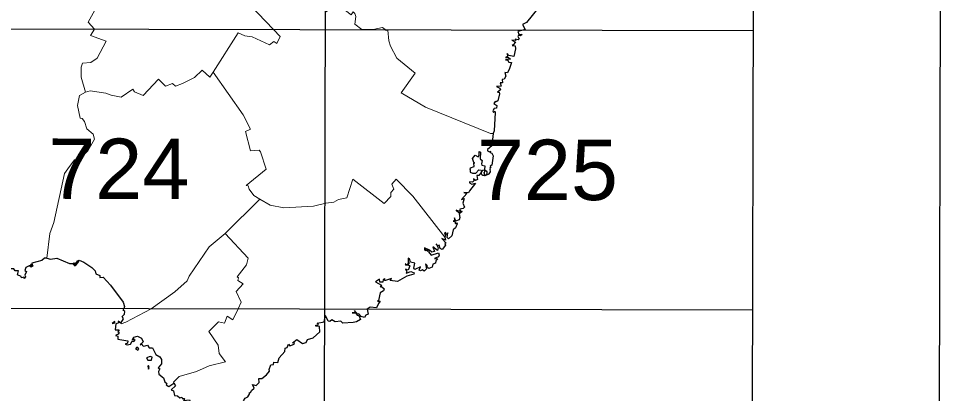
# Model space of a CAD drawing. Extents: x 480269 to 484877, y 4383588 to 4386804.
# Drawn here: x 484575.9 to 484876.9, y 4385540.5 to 4385661.6 of the extents above; entities that cross this region are included whole.
import ezdxf
from ezdxf.enums import TextEntityAlignment as Align

# ---------------------------------------------------------------- set-up
doc = ezdxf.new("R2010")
doc.units = 0
doc.header["$LTSCALE"] = 3.8
doc.header["$PDMODE"] = 32
doc.header["$PDSIZE"] = 1.9
doc.linetypes.add('DOTTED', pattern=[1.5, 0.3, -1.2])
for name, color, linetype, lineweight in [('1', 7, 'Continuous', 13), ('2', 7, 'DOTTED', 13), ('3', 7, 'Continuous', 25)]:
    doc.layers.add(name, color=color, linetype=linetype, lineweight=lineweight)

msp = doc.modelspace()

# ---------------------------------------------------------------- linework, layer by layer
at = {"layer": '1', "lineweight": 25}
for p, q in [((484674.57, 4385387.13), (484675.87, 4385929.08)), ((484813.34, 4385477.11), (484814.43, 4385928.74)), ((484259.54, 4385659.09), (484813.78, 4385657.75)), ((484259.32, 4385568.77), (484813.56, 4385567.43))]:
    msp.add_line(p, q, dxfattribs=at)
msp.add_lwpolyline([(480276.9, 4386803.66), (484876.89, 4386792.6), (484869.19, 4383587.6), (480269.2, 4383598.66)], close=True, dxfattribs=at)
at = {"layer": '3', "lineweight": 13}
for p, q in [((484687.01, 4385658.05), (484690.65, 4385658.05)), ((484654.02, 4385603.22), (484642.81, 4385592.18))]:
    msp.add_line(p, q, dxfattribs=at)
for points in [[(484657.25, 4385676.54), (484654.99, 4385675.69), (484655.47, 4385675.25), (484650.85, 4385665.99), (484658.39, 4385658.08)], [(484602.68, 4385668.08), (484598.47, 4385660.5), (484600.49, 4385658.19)], [(484675.36, 4385664.14), (484675.66, 4385663.77), (484676.41, 4385665.48), (484675.48, 4385666.79), (484677.53, 4385668.24), (484678.75, 4385666.8), (484680.41, 4385667.6), (484682.46, 4385665.57), (484681.54, 4385664.74), (484681.76, 4385664.23), (484683.55, 4385662.83), (484684.18, 4385663.86), (484684.78, 4385663.3), (484685.04, 4385662.33), (484684.7, 4385659.84), (484687.01, 4385658.05)], [(484690.65, 4385658.05), (484693.71, 4385658.72), (484694.62, 4385658.05)], [(484597.51, 4385637.8), (484596.16, 4385642.71), (484596.11, 4385645.89), (484596.59, 4385647.17), (484599.3, 4385647.4), (484601.39, 4385648.81), (484604.28, 4385654.3), (484599.13, 4385656.11), (484600.49, 4385658.19)], [(484638.94, 4385644.27), (484646.98, 4385656.99), (484649.18, 4385656.1), (484651.56, 4385655.71), (484657.08, 4385653.11), (484658.53, 4385654.25), (484659.53, 4385653.54), (484660.57, 4385655.87), (484658.39, 4385658.08)], [(484694.62, 4385658.05), (484694.94, 4385657.75), (484695.48, 4385657.92), (484695.71, 4385654.47), (484696.29, 4385652.67), (484698.39, 4385648.86), (484704.31, 4385644.02), (484699.79, 4385637.63), (484707.59, 4385633.02), (484728.61, 4385624.48), (484729.57, 4385624.49)], [(484605.86, 4385636.82), (484609.08, 4385636.22), (484612.89, 4385638.79), (484613.4, 4385637.93), (484616.21, 4385636.75), (484621.21, 4385642.04), (484623.49, 4385639.74), (484625.77, 4385640.59), (484626.71, 4385639.82), (484628.96, 4385640.59), (484632.83, 4385642.62), (484635.34, 4385644.9), (484637.78, 4385642.74), (484638.94, 4385644.27)], [(484638.94, 4385644.27), (484648.64, 4385630.56), (484651.02, 4385625.83), (484649.35, 4385625.12), (484651.01, 4385618.92), (484653.79, 4385619.08), (484654.23, 4385618.58), (484656.03, 4385612.91)], [(484597.51, 4385637.8), (484595.67, 4385636.81), (484594.93, 4385633.57), (484595.84, 4385629.42), (484596.43, 4385629.32), (484597.29, 4385628.37), (484598, 4385625.98), (484600.03, 4385624.31), (484600.47, 4385622.63), (484598.37, 4385618.82), (484596.26, 4385616.77), (484593.97, 4385615.96), (484591.81, 4385613.06)], [(484597.51, 4385637.8), (484599.09, 4385638.26), (484604.11, 4385637.51), (484605.86, 4385636.82)], [(484585.07, 4385584.14), (484585.97, 4385592.17), (484587.34, 4385595.67), (484590.79, 4385611.58), (484591.81, 4385613.06)], [(484654.02, 4385603.22), (484652.1, 4385604.44), (484650.51, 4385606.45), (484650.2, 4385607.55), (484649.59, 4385607.67), (484656.03, 4385612.91)], [(484675.31, 4385601.98), (484677.95, 4385602.27), (484679.41, 4385603.12), (484682.18, 4385603.63), (484684.09, 4385609.67), (484694.23, 4385601.85), (484696.36, 4385604.13), (484696.39, 4385605.42), (484697.4, 4385606.52), (484696.7, 4385608.13), (484698.16, 4385609.7), (484703.52, 4385604.17), (484713.9, 4385590.96)], [(484654.02, 4385603.22), (484657.33, 4385601.29), (484661.79, 4385600.49), (484671.38, 4385600.97), (484675.31, 4385601.98)], [(484642.81, 4385592.18), (484637.57, 4385587.82), (484631.14, 4385578.32), (484630.48, 4385576.81), (484626.46, 4385573.32), (484618.83, 4385567.81)], [(484642.81, 4385592.18), (484650.27, 4385584.18), (484649.67, 4385582.02), (484646.69, 4385578.11), (484647.1, 4385577.85), (484646.84, 4385576.91), (484648.56, 4385575.83), (484646.34, 4385573.36), (484647.93, 4385569.95), (484646.93, 4385567.77)], [(484618.83, 4385567.81), (484610.61, 4385563.46), (484609.1, 4385562.93), (484608.99, 4385563.2)], [(484646.93, 4385567.77), (484645.23, 4385564.26), (484643.39, 4385565.47), (484642.51, 4385563.2), (484640.58, 4385563.57), (484637.53, 4385560.5), (484640.49, 4385555.99), (484640.88, 4385553.33), (484642.83, 4385550.61), (484637.64, 4385549.41), (484633.53, 4385547.51), (484627.84, 4385545.88), (484626.08, 4385544.13), (484626.15, 4385543.75)]]:
    msp.add_lwpolyline(points, dxfattribs=at)
at = {"layer": '3'}
for points in [[(484744.8, 4385666.73), (484743.67, 4385666.77), (484743.6, 4385666.33), (484744.25, 4385666.1), (484744.38, 4385665.39), (484740.36, 4385660.32), (484739.06, 4385659.7), (484739.88, 4385658.05)], [(484739.88, 4385658.05), (484737.56, 4385657.49), (484737.84, 4385656.64), (484738.94, 4385656.48), (484738.33, 4385656.01), (484737.7, 4385656.3), (484737.5, 4385655.82), (484737.89, 4385655.08), (484737.6, 4385654.74), (484736.65, 4385654.94), (484736.87, 4385654.52), (484735.53, 4385654.64), (484736.74, 4385653.96), (484736.04, 4385653.1)], [(484736.04, 4385653.1), (484735.67, 4385652.96), (484736.6, 4385652.84), (484736.79, 4385651.81), (484736.22, 4385649.34), (484734.56, 4385649.73), (484734.05, 4385650.39), (484734.19, 4385649.38), (484733.47, 4385649.05), (484734.51, 4385649.06), (484735.14, 4385648.54), (484733.53, 4385648.24), (484734.16, 4385648.32), (484734.62, 4385647.53), (484735.43, 4385647.46), (484734.79, 4385645.49)], [(484734.79, 4385645.49), (484734.2, 4385644.08), (484733.25, 4385644.23), (484733.6, 4385642.99), (484733.09, 4385642), (484732.41, 4385641.96), (484732.54, 4385640.9), (484731.75, 4385640.81), (484732.15, 4385639.83), (484730.62, 4385639.63), (484731.72, 4385639.12), (484731.89, 4385638.62), (484730.98, 4385637.81), (484731.5, 4385637.87), (484731.55, 4385637.32), (484731.03, 4385635.04), (484730.5, 4385634.75)], [(484730.5, 4385634.75), (484730.13, 4385634.85), (484729.73, 4385634.15), (484730.72, 4385633.5), (484730.62, 4385632.69), (484729.85, 4385632.54), (484729.46, 4385631.75), (484729.68, 4385631.31), (484730.12, 4385631.67), (484730.18, 4385631.28), (484729.89, 4385625.3), (484729.57, 4385624.49)], [(484729.57, 4385624.49), (484729.14, 4385620.52), (484727.74, 4385619.3), (484727.67, 4385618.82), (484728.31, 4385618.52), (484728.65, 4385618.8), (484728.58, 4385618.34), (484729.11, 4385618.11), (484729.54, 4385617.2), (484729.08, 4385614.25), (484728.55, 4385613.86), (484728.74, 4385613.45)], [(484722.13, 4385612.88), (484722.18, 4385613.33), (484723.33, 4385613.82), (484723.24, 4385614.89), (484723.62, 4385614.99), (484723.27, 4385615.08), (484722.84, 4385616.39), (484723.74, 4385617.45), (484724.7, 4385616.92), (484725.03, 4385617.35), (484725.02, 4385618.61), (484725.41, 4385618.43), (484725.31, 4385616.33), (484725.92, 4385615.78), (484725.72, 4385614.66), (484725.89, 4385614.2), (484726.8, 4385614.05), (484726.77, 4385612.88)], [(484728.74, 4385613.45), (484728.44, 4385613.36), (484728.52, 4385612.89)], [(484722.13, 4385612.88), (484722.11, 4385612), (484722.87, 4385611.69), (484723.9, 4385611.68), (484724.91, 4385612.73), (484725.64, 4385612.58), (484725.89, 4385612.14), (484724.94, 4385610.86), (484724.24, 4385610.9), (484724.42, 4385609.56), (484723.77, 4385609.29), (484723.2, 4385609.87), (484723.22, 4385609.13), (484722.84, 4385608.77), (484721.89, 4385608.86), (484721.86, 4385608.49), (484722.59, 4385608.13), (484723.85, 4385608.4), (484721.85, 4385605.98)], [(484726.77, 4385612.88), (484726.66, 4385611.17), (484726.99, 4385610.89), (484728.23, 4385611.39), (484728.64, 4385612.11), (484728.52, 4385612.89)], [(484721.85, 4385605.98), (484721.54, 4385605.34), (484720, 4385605.4), (484720.99, 4385605.05), (484719.31, 4385603.11), (484720.1, 4385603.49), (484719.67, 4385601.98), (484720.21, 4385600.64), (484719.86, 4385600.21), (484718.78, 4385600.01), (484718.84, 4385599.6), (484718.34, 4385599.4), (484717.59, 4385599.74), (484718.36, 4385598.88), (484719.28, 4385599.43), (484719.42, 4385599.16), (484718.48, 4385598.46), (484718.74, 4385597.28), (484718.49, 4385596.57), (484717.38, 4385596.08), (484717.32, 4385596.34)], [(484717.32, 4385596.34), (484717.01, 4385597.18), (484717.01, 4385596.33), (484716.61, 4385596.16), (484717.07, 4385596.01), (484717.32, 4385595.27), (484717.62, 4385595.63), (484717.84, 4385595.32), (484717.35, 4385593.98), (484716.63, 4385593.32), (484716.17, 4385591.44), (484715.07, 4385590.37), (484714.66, 4385590.88), (484714.87, 4385592.31), (484714.48, 4385591.73), (484714.07, 4385592.5), (484713.79, 4385592.38), (484714.14, 4385591.37), (484713.9, 4385590.96)], [(484713.9, 4385590.96), (484714.11, 4385590.03), (484712.95, 4385590.53), (484714.33, 4385588.99), (484713.88, 4385588.88), (484714.06, 4385588.34), (484712.97, 4385586.95), (484712.32, 4385587.27), (484712.05, 4385588.41), (484711.66, 4385588.19), (484711.07, 4385588.85), (484711.73, 4385587.48), (484711.49, 4385586.7), (484709.98, 4385587.81), (484710.58, 4385586.36), (484709.65, 4385586.09), (484708.96, 4385586.8)], [(484708.96, 4385586.8), (484707.31, 4385587.49), (484707.32, 4385586.72), (484707.59, 4385587.05), (484707.48, 4385586.57), (484707.95, 4385586.97), (484707.77, 4385586.63), (484708.09, 4385586.9), (484708.09, 4385586.49), (484708.3, 4385586.8), (484708.13, 4385586.48), (484708.82, 4385586.49), (484708.64, 4385586.21), (484709.5, 4385585.14), (484711.79, 4385585.89), (484712.06, 4385585.1), (484711.88, 4385584.56), (484710.55, 4385584.04), (484711.59, 4385583.91), (484710.94, 4385583.36), (484710.86, 4385582.56), (484710.01, 4385582.22), (484709.73, 4385581.25), (484708.65, 4385580.86), (484708.12, 4385581.41)], [(484576.85, 4385577.85), (484576.78, 4385578.21), (484575.57, 4385578.75), (484575.89, 4385580.08), (484574.8, 4385580.04), (484574.33, 4385580.75), (484572.69, 4385580.68), (484571.67, 4385581.42), (484571.38, 4385582.5), (484570.75, 4385582.36), (484570.1, 4385582.98), (484569.22, 4385582.61), (484568.03, 4385583.61)], [(484585.07, 4385584.14), (484584.34, 4385584.19), (484583.41, 4385583.39), (484580.16, 4385582.56), (484580.35, 4385582.03), (484579.84, 4385582.16), (484580.17, 4385581.85), (484579.79, 4385582), (484580.03, 4385581.7), (484579.58, 4385581.64), (484579.94, 4385581.39), (484580.57, 4385581.85), (484579.96, 4385581.24), (484579.34, 4385581.65), (484578.25, 4385581.18), (484577.92, 4385580.18), (484578.41, 4385579.86), (484577.89, 4385578.71), (484578.19, 4385578.16), (484577.74, 4385577.64), (484577.59, 4385577.98), (484576.85, 4385577.85)], [(484585.07, 4385584.14), (484586.21, 4385583.81), (484588.29, 4385584.19), (484592.43, 4385582.49), (484593.4, 4385582.42), (484594.06, 4385581.72), (484594.49, 4385581.92), (484593.62, 4385582.5), (484594.1, 4385582.25), (484593.93, 4385582.54), (484594.24, 4385582.36), (484594.07, 4385582.65), (484594.51, 4385582.59), (484595.06, 4385583.44), (484595.26, 4385583.13)], [(484595.26, 4385583.13), (484594.4, 4385582.06), (484595.47, 4385583.52), (484597.02, 4385582.88), (484599.58, 4385581.13), (484600.65, 4385580.03), (484600.87, 4385579.07), (484602.25, 4385578.54), (484602.25, 4385577.88), (484603.24, 4385578.03), (484605.69, 4385575.39)], [(484708.12, 4385581.41), (484708.19, 4385581.85), (484707.59, 4385582.32), (484707.98, 4385580.73), (484707.18, 4385580.01), (484706.66, 4385580.4), (484706.01, 4385580.05), (484705.58, 4385580.34), (484705.98, 4385581.33), (484704.15, 4385580.5), (484703.85, 4385580.96), (484704.2, 4385582.6), (484702.74, 4385582.91), (484702.45, 4385584), (484702.06, 4385584.19), (484702, 4385582.59), (484702.48, 4385582.64), (484701.57, 4385581.94), (484700.99, 4385582.31), (484701.27, 4385581.93)], [(484701.27, 4385581.93), (484702.11, 4385582.02), (484702.54, 4385581.65), (484701.98, 4385580.25), (484701.13, 4385580.56), (484701.58, 4385579.78), (484701.37, 4385579.29), (484702.86, 4385579.86), (484703.96, 4385579.42), (484703.81, 4385578.95), (484701.59, 4385578.39), (484698.58, 4385576.65), (484696.2, 4385576.99), (484696.62, 4385577.64), (484694.64, 4385576.94), (484694.32, 4385576.94), (484694.47, 4385577.6), (484694.28, 4385577.38)], [(484694.28, 4385577.38), (484693.87, 4385577.3), (484693.81, 4385576.36), (484692.82, 4385576.39), (484692.77, 4385577.34), (484691.4, 4385576.55), (484693.33, 4385575.42), (484692.96, 4385574.95), (484693.41, 4385575.02), (484694.26, 4385574.29), (484694.05, 4385573.62), (484692.95, 4385572.95), (484692.46, 4385570.5), (484692.08, 4385570.23), (484692.98, 4385570.23), (484692.46, 4385569.48)], [(484605.69, 4385575.39), (484609.75, 4385569.94), (484610.21, 4385568.57), (484609.93, 4385567.83)], [(484692.46, 4385569.48), (484691.73, 4385568.15), (484689.69, 4385568.34), (484688.71, 4385567.71)], [(484608.99, 4385563.2), (484609.81, 4385564.55), (484609.45, 4385565.26), (484610.21, 4385566.03), (484610.32, 4385566.98), (484609.77, 4385567.35), (484609.93, 4385567.83)], [(484673.27, 4385562.11), (484672.15, 4385562.16), (484672.07, 4385562.48), (484672.87, 4385562.62), (484672.92, 4385563.04), (484672.54, 4385563.19), (484674.81, 4385563.56), (484675.28, 4385565.62)], [(484684.19, 4385563.42), (484680.88, 4385563.18), (484680.18, 4385563.76), (484678.4, 4385563.57), (484677.3, 4385564.25), (484676.7, 4385563.7), (484676.1, 4385563.82), (484675.28, 4385565.62)], [(484688.71, 4385567.71), (484689.09, 4385566.11), (484688.32, 4385565.79), (484687.9, 4385565.02), (484686.78, 4385565.26), (484686.09, 4385566.12), (484685.59, 4385566.04), (484684.64, 4385567.24), (484684.97, 4385566.49), (484683.89, 4385566.46), (484685.03, 4385566.38), (484685.48, 4385565.71), (484686.05, 4385565.6), (484686.53, 4385564.35), (484685.3, 4385563.55), (484684.19, 4385563.42)], [(484608.99, 4385563.2), (484608.16, 4385563.82), (484608.31, 4385563.28), (484607.37, 4385562.91), (484607.15, 4385561), (484608.41, 4385560.98), (484608.08, 4385560.42), (484608.45, 4385560.15), (484608.19, 4385559.57), (484607.31, 4385559.13), (484608.04, 4385558.94), (484608.06, 4385558), (484611.26, 4385557.4), (484611.19, 4385556.7), (484610.45, 4385556.35), (484611.01, 4385556.16)], [(484662.83, 4385555.29), (484663.3, 4385556.32), (484663.67, 4385555.79), (484665.16, 4385556.41), (484665.19, 4385556.76), (484664.57, 4385556.8), (484665.94, 4385557.86), (484667.77, 4385556.63), (484669.02, 4385556.91), (484669.46, 4385557.88), (484671.21, 4385558.36), (484673.37, 4385560.38), (484673.27, 4385562.11)], [(484611.01, 4385556.16), (484612.09, 4385556.33), (484612.66, 4385557.31), (484613.16, 4385557.22), (484613.66, 4385557.79), (484613.25, 4385557.69), (484613.29, 4385558.1), (484612.67, 4385557.66), (484613.23, 4385558.65), (484614.41, 4385558.97), (484615.7, 4385558.33), (484616.18, 4385557.08), (484615.69, 4385556.53), (484615.97, 4385555.98), (484616.42, 4385555.69), (484617.66, 4385556.05), (484618.22, 4385555.18), (484619.2, 4385555.2)], [(484619.2, 4385555.2), (484620.35, 4385553.05), (484621.58, 4385552.25), (484622.18, 4385551.36), (484622.2, 4385550.04), (484621.07, 4385548.68), (484621.58, 4385548.34), (484621.15, 4385547.58), (484621.35, 4385546.65), (484622.85, 4385545.47), (484623.23, 4385544.18), (484623.86, 4385543.67), (484623.69, 4385543.24), (484624.54, 4385542.7), (484626.15, 4385543.75)], [(484656.15, 4385546.41), (484657.13, 4385547.63), (484656.97, 4385548.15), (484657.59, 4385549.64), (484658.38, 4385549.78), (484658.5, 4385550.57), (484659.82, 4385550.44), (484660.28, 4385552), (484662.04, 4385554), (484662.22, 4385555.04), (484662.83, 4385555.29)], [(484648.76, 4385538.06), (484649.21, 4385538.95), (484650.16, 4385539.38), (484650.79, 4385540.46), (484650.51, 4385540.58), (484651.1, 4385540.8), (484651.25, 4385541.4), (484652.17, 4385542.18), (484651.58, 4385543.31), (484652.8, 4385543.02), (484653.76, 4385543.92), (484653.69, 4385545.22), (484654.65, 4385545.28), (484656.15, 4385546.41)], [(484626.15, 4385543.75), (484626.68, 4385542.92), (484625.32, 4385541.57), (484626.03, 4385541.28), (484626.38, 4385539.82), (484627.36, 4385539.68), (484628.13, 4385539), (484628.7, 4385539.24), (484628.81, 4385538.81), (484629.48, 4385538.81), (484629.74, 4385538.57), (484629.32, 4385538.17), (484631.26, 4385538.35), (484632.14, 4385536.64), (484631.93, 4385535.99), (484631.17, 4385535.57), (484631.86, 4385535.61), (484631.74, 4385534.92), (484633.54, 4385532.63)]]:
    msp.add_lwpolyline(points, dxfattribs=at)
for points in [[(484607.1, 4385563.66), (484606.19, 4385563.1), (484607.01, 4385563.26)], [(484615.34, 4385556.39), (484615.3, 4385556.14), (484615.62, 4385556.41)], [(484614.23, 4385555.43), (484613.7, 4385554.91), (484614.49, 4385554.46), (484614.84, 4385554.89)], [(484618.5, 4385552.39), (484617.33, 4385552), (484617.73, 4385551.2), (484618.91, 4385551.24), (484619.1, 4385552.21)], [(484617.74, 4385549.25), (484617.96, 4385548.31), (484618.17, 4385548.82), (484618, 4385549.42)]]:
    msp.add_lwpolyline(points, close=True, dxfattribs=at)
msp.add_point((484726.58, 4385611.76), dxfattribs=at)

# ---------------------------------------------------------------- texts
at = {"layer": '2', "width": 1.05}
for s, p in [('724', (484608.32, 4385603.31)), ('725', (484747.08, 4385602.98))]:
    msp.add_text(s, height=19.5, rotation=359.862, dxfattribs=at).set_placement(p, align=Align.CENTER)

doc.saveas('drawing.dxf')
